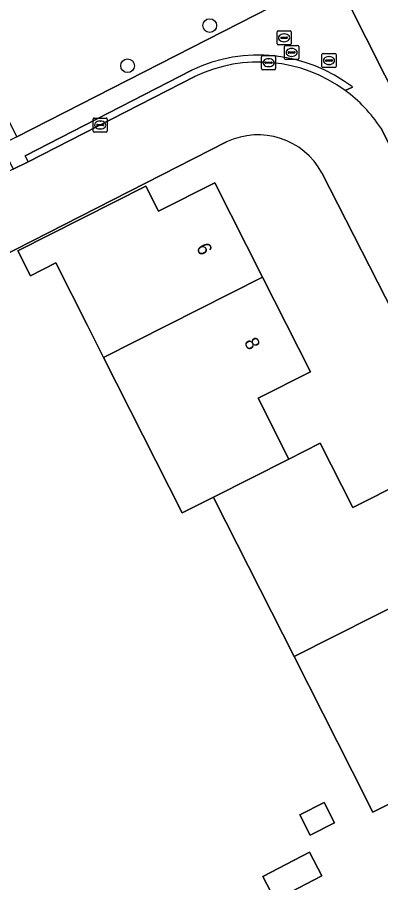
# Model space of a CAD drawing. Extents: x 162722 to 165104, y 384719 to 386284.
# Drawn here: x 163918.3 to 163944.2, y 384992.1 to 385053.7 of the extents above; entities that cross this region are included whole.
import ezdxf

# ---------------------------------------------------------------- set-up
doc = ezdxf.new("R2010")
doc.units = 0
for name, color, linetype in [('IMGEO_Boom', 7, 'Continuous'), ('IMGEO_Erf', 7, 'Continuous'), ('IMGEO_Kolk', 7, 'Continuous'), ('IMGEO_Pand', 7, 'Continuous'), ('IMGEO_Pand_nummerreeks', 7, 'Continuous'), ('IMGEO_Parkeervlak_open', 7, 'Continuous'), ('IMGEO_Rijbaan_lokaal_open', 7, 'Continuous'), ('IMGEO_Rioolput', 7, 'Continuous'), ('IMGEO_Voetpad_open', 7, 'Continuous')]:
    doc.layers.add(name, color=color, linetype=linetype)

msp = doc.modelspace()

# ---------------------------------------------------------------- linework, layer by layer
at = {"layer": 'IMGEO_Boom'}
for centre in [(163931.988, 385053.099), (163926.145, 385050.239)]:
    msp.add_circle(centre, 0.489, dxfattribs=at)
at = {"layer": 'IMGEO_Erf'}
for points in [[(163941.773, 385054.884), (163951.165, 385036.245), (163954.876, 385028.864), (163962.915, 385013.069), (163964.306, 385010.336), (163969.54, 385000), (163980.547, 384978.24)], [(163933.196, 385044.82), (163918.183, 385037.151), (163906.449, 385031.154), (163888.884, 385022.178), (163884.226, 385019.805)], [(163961.625, 385000), (163945.63, 385031.501), (163939.98, 385042.613)], [(163946.753, 384998.661), (163943.602, 384997.069), (163942.121, 385000), (163937.999, 385008.154), (163932.343, 385019.341), (163932.259, 385019.507), (163930.041, 385018.386), (163924.44, 385029.467), (163923.295, 385031.732), (163921.04, 385036.194), (163919.235, 385035.282), (163918.333, 385037.067), (163927.435, 385041.668), (163928.337, 385039.883), (163932.353, 385041.913), (163935.754, 385035.185), (163939.164, 385028.44), (163935.428, 385026.552), (163937.619, 385022.217), (163939.861, 385023.35), (163942.177, 385018.77), (163945.908, 385020.657)]]:
    msp.add_lwpolyline(points, dxfattribs=at)
for points in [[(163938.408, 384996.896), (163940.128, 384997.765), (163940.866, 384996.304), (163939.146, 384995.435)], [(163935.761, 384992.482), (163939.091, 384994.231), (163939.975, 384992.549), (163936.645, 384990.8)]]:
    msp.add_lwpolyline(points, close=True, dxfattribs=at)
msp.add_arc((163935.42, 385040.125), 5.195, 28.61557, 115.3425, dxfattribs=at)
at = {"layer": 'IMGEO_Kolk'}
for p, q in [((163935.68, 385050.034), (163935.68, 385050.886)), ((163935.755, 385050.96), (163936.607, 385050.96)), ((163936.168, 385050.74), (163936.193, 385050.74)), ((163936.681, 385050.886), (163936.681, 385050.034)), ((163935.939, 385050.454), (163935.939, 385050.466)), ((163936.377, 385050.417), (163935.979, 385050.417)), ((163935.982, 385050.503), (163936.38, 385050.503)), ((163936.191, 385050.18), (163936.166, 385050.18)), ((163936.423, 385050.466), (163936.423, 385050.454)), ((163936.607, 385049.96), (163935.755, 385049.96)), ((163923.697, 385045.593), (163923.697, 385046.445)), ((163923.772, 385046.519), (163924.624, 385046.519)), ((163924.698, 385046.445), (163924.698, 385045.593)), ((163923.956, 385046.013), (163923.956, 385046.025)), ((163924.394, 385045.976), (163923.996, 385045.976)), ((163923.999, 385046.062), (163924.397, 385046.062)), ((163924.185, 385046.299), (163924.21, 385046.299)), ((163924.44, 385046.025), (163924.44, 385046.013)), ((163924.624, 385045.519), (163923.772, 385045.519)), ((163924.208, 385045.739), (163924.183, 385045.739))]:
    msp.add_line(p, q, dxfattribs=at)
for points in [[(163935.68, 385050.034), (163935.68, 385050.886)], [(163935.755, 385050.96), (163936.607, 385050.96)], [(163936.681, 385050.886), (163936.681, 385050.034)], [(163936.607, 385049.96), (163935.755, 385049.96)], [(163923.697, 385045.593), (163923.697, 385046.445)], [(163923.772, 385046.519), (163924.624, 385046.519)], [(163924.698, 385046.445), (163924.698, 385045.593)], [(163924.624, 385045.519), (163923.772, 385045.519)]]:
    msp.add_lwpolyline(points, dxfattribs=at)
for centre, radius, start, end in [((163935.757, 385050.884), 0.0765, 91.55205, 178.44795), ((163935.757, 385050.884), 0.0765, 91.55205, 178.44795), ((163936.605, 385050.884), 0.0765, 1.55205, 88.44795), ((163936.605, 385050.884), 0.0765, 1.55205, 88.44795), ((163935.979, 385050.463), 0.0403, 85.87752, 175.75265), ((163935.976, 385050.453), 0.0366, 178.93798, 274.71019), ((163936.38, 385050.46), 0.043, 264.86636, 352.45326), ((163936.384, 385050.465), 0.0386, 1.73085, 96.63898), ((163935.757, 385050.036), 0.0765, 181.55205, 268.44795), ((163935.757, 385050.036), 0.0765, 181.55205, 268.44795), ((163936.605, 385050.036), 0.0765, 271.55205, 358.44795), ((163936.605, 385050.036), 0.0765, 271.55205, 358.44795), ((163923.774, 385046.443), 0.0765, 91.55205, 178.44795), ((163923.774, 385046.443), 0.0765, 91.55205, 178.44795), ((163924.622, 385046.443), 0.0765, 1.55205, 88.44795), ((163924.622, 385046.443), 0.0765, 1.55205, 88.44795), ((163923.996, 385046.022), 0.0403, 85.87752, 175.75265), ((163923.993, 385046.012), 0.0366, 178.93798, 274.71019), ((163924.397, 385046.019), 0.043, 264.86636, 352.45326), ((163924.401, 385046.024), 0.0386, 1.73085, 96.63898), ((163923.774, 385045.595), 0.0765, 181.55205, 268.44795), ((163923.774, 385045.595), 0.0765, 181.55205, 268.44795), ((163924.622, 385045.595), 0.0765, 271.55205, 358.44795), ((163924.622, 385045.595), 0.0765, 271.55205, 358.44795)]:
    msp.add_arc(centre, radius, start, end, dxfattribs=at)
for centre, major_axis, ratio, start_param, end_param in [((163936.167, 385050.46), (-0.387, 0.002), 0.722429, 4.712389, 7.853982), ((163936.192, 385050.46), (-0.39, 0.002), 0.717154, 1.570796, 4.712389), ((163924.184, 385046.019), (-0.387, 0.002), 0.722429, 4.712389, 7.853982), ((163924.209, 385046.019), (-0.39, 0.002), 0.717154, 1.570796, 4.712389)]:
    msp.add_ellipse(centre, major_axis=major_axis, ratio=ratio, start_param=start_param, end_param=end_param, dxfattribs=at)
at = {"layer": 'IMGEO_Pand'}
for points in [[(163935.754, 385035.185), (163932.353, 385041.913), (163928.337, 385039.883), (163927.435, 385041.668), (163918.333, 385037.067), (163919.235, 385035.282), (163921.04, 385036.194), (163923.295, 385031.732), (163924.44, 385029.467)], [(163935.428, 385026.552), (163939.164, 385028.44), (163935.754, 385035.185), (163924.44, 385029.467), (163930.041, 385018.386), (163932.259, 385019.507), (163937.619, 385022.217)], [(163945.908, 385020.657), (163942.177, 385018.77), (163939.861, 385023.35), (163937.619, 385022.217), (163932.259, 385019.507), (163932.343, 385019.341), (163937.999, 385008.154), (163949.333, 385013.882)], [(163937.999, 385008.154), (163942.121, 385000), (163943.602, 384997.069), (163946.753, 384998.661), (163949.402, 385000), (163951.212, 385000.915), (163949.033, 385005.226), (163952.757, 385007.109), (163949.333, 385013.882)], [(163938.408, 384996.896), (163939.146, 384995.435), (163940.866, 384996.304), (163940.128, 384997.765)], [(163935.761, 384992.482), (163936.645, 384990.8), (163939.975, 384992.549), (163939.091, 384994.231)]]:
    msp.add_lwpolyline(points, close=True, dxfattribs=at)
at = {"layer": 'IMGEO_Parkeervlak_open'}
msp.add_lwpolyline([(163940.84, 385056.735), (163939.815, 385059.02), (163942.387, 385060.349), (163941.615, 385061.804), (163938.946, 385066.833), (163915.816, 385055.107), (163906.693, 385073.366), (163904.326, 385072.183), (163910.795, 385059.494), (163914.717, 385051.672), (163914.888, 385051.766), (163918.27, 385045.174)], close=True, dxfattribs=at)
at = {"layer": 'IMGEO_Rijbaan_lokaal_open'}
for points in [[(163930.938, 385049.477), (163919.081, 385043.393), (163918.015, 385042.864), (163913.875, 385040.737), (163912.467, 385040.038), (163906.703, 385037.074), (163904.05, 385035.721), (163906.449, 385031.154), (163918.183, 385037.151), (163933.196, 385044.82)], [(163978.817, 384977.563), (163978.343, 384978.556), (163968.328, 384998.219), (163967.416, 385000), (163962.577, 385009.455), (163961.196, 385012.201), (163960.757, 385013.004), (163954.862, 385024.683), (163953.193, 385028.008), (163949.459, 385035.377), (163947.095, 385039.996), (163944.156, 385045.818)], [(163939.98, 385042.613), (163945.63, 385031.501), (163961.625, 385000), (163973.873, 384975.877)]]:
    msp.add_lwpolyline(points, dxfattribs=at)
for centre, radius, start, end in [((163935.455, 385040.032), 10.47, 53.84071, 115.56083), ((163935.193, 385039.866), 10.76, 33.58769, 53.2337), ((163935.42, 385040.125), 5.195, 28.61557, 115.3425)]:
    msp.add_arc(centre, radius, start, end, dxfattribs=at)
at = {"layer": 'IMGEO_Rioolput'}
for p, q in [((163936.783, 385051.803), (163936.783, 385052.655)), ((163936.858, 385052.729), (163937.71, 385052.729)), ((163937.784, 385052.655), (163937.784, 385051.803)), ((163937.042, 385052.223), (163937.042, 385052.235)), ((163937.48, 385052.186), (163937.082, 385052.186)), ((163937.085, 385052.272), (163937.483, 385052.272)), ((163937.294, 385051.949), (163937.269, 385051.949)), ((163937.271, 385052.509), (163937.296, 385052.509)), ((163937.526, 385052.235), (163937.526, 385052.223)), ((163937.71, 385051.729), (163936.858, 385051.729)), ((163937.322, 385050.763), (163937.322, 385051.615)), ((163937.397, 385051.689), (163938.249, 385051.689)), ((163937.81, 385051.469), (163937.835, 385051.469)), ((163938.323, 385051.615), (163938.323, 385050.763)), ((163937.581, 385051.183), (163937.581, 385051.195)), ((163938.019, 385051.146), (163937.621, 385051.146)), ((163937.624, 385051.232), (163938.022, 385051.232)), ((163937.833, 385050.909), (163937.808, 385050.909)), ((163938.065, 385051.195), (163938.065, 385051.183)), ((163939.978, 385050.185), (163939.978, 385051.037)), ((163940.053, 385051.111), (163940.905, 385051.111)), ((163940.466, 385050.891), (163940.491, 385050.891)), ((163940.979, 385051.037), (163940.979, 385050.185)), ((163938.249, 385050.689), (163937.397, 385050.689)), ((163940.905, 385050.111), (163940.053, 385050.111)), ((163940.237, 385050.605), (163940.237, 385050.617)), ((163940.675, 385050.568), (163940.277, 385050.568)), ((163940.28, 385050.654), (163940.678, 385050.654)), ((163940.489, 385050.331), (163940.464, 385050.331)), ((163940.721, 385050.617), (163940.721, 385050.605))]:
    msp.add_line(p, q, dxfattribs=at)
for points in [[(163936.783, 385051.803), (163936.783, 385052.655)], [(163936.858, 385052.729), (163937.71, 385052.729)], [(163937.784, 385052.655), (163937.784, 385051.803)], [(163937.71, 385051.729), (163936.858, 385051.729)], [(163937.322, 385050.763), (163937.322, 385051.615)], [(163937.397, 385051.689), (163938.249, 385051.689)], [(163938.323, 385051.615), (163938.323, 385050.763)], [(163939.978, 385050.185), (163939.978, 385051.037)], [(163940.053, 385051.111), (163940.905, 385051.111)], [(163940.979, 385051.037), (163940.979, 385050.185)], [(163938.249, 385050.689), (163937.397, 385050.689)], [(163940.905, 385050.111), (163940.053, 385050.111)]]:
    msp.add_lwpolyline(points, dxfattribs=at)
for centre, radius, start, end in [((163936.86, 385052.653), 0.0765, 91.55205, 178.44795), ((163936.86, 385052.653), 0.0765, 91.55205, 178.44795), ((163937.708, 385052.653), 0.0765, 1.55205, 88.44795), ((163937.708, 385052.653), 0.0765, 1.55205, 88.44795), ((163937.082, 385052.232), 0.0403, 85.87752, 175.75265), ((163937.079, 385052.222), 0.0366, 178.93798, 274.71019), ((163937.483, 385052.229), 0.043, 264.86636, 352.45326), ((163937.487, 385052.234), 0.0386, 1.73085, 96.63898), ((163936.86, 385051.805), 0.0765, 181.55205, 268.44795), ((163936.86, 385051.805), 0.0765, 181.55205, 268.44795), ((163937.399, 385051.613), 0.0765, 91.55205, 178.44795), ((163937.399, 385051.613), 0.0765, 91.55205, 178.44795), ((163937.708, 385051.805), 0.0765, 271.55205, 358.44795), ((163937.708, 385051.805), 0.0765, 271.55205, 358.44795), ((163938.247, 385051.613), 0.0765, 1.55205, 88.44795), ((163938.247, 385051.613), 0.0765, 1.55205, 88.44795), ((163937.399, 385050.765), 0.0765, 181.55205, 268.44795), ((163937.399, 385050.765), 0.0765, 181.55205, 268.44795), ((163937.621, 385051.192), 0.0403, 85.87752, 175.75265), ((163937.618, 385051.182), 0.0366, 178.93798, 274.71019), ((163938.022, 385051.189), 0.043, 264.86636, 352.45326), ((163938.026, 385051.194), 0.0386, 1.73085, 96.63898), ((163938.247, 385050.765), 0.0765, 271.55205, 358.44795), ((163938.247, 385050.765), 0.0765, 271.55205, 358.44795), ((163940.055, 385051.035), 0.0765, 91.55205, 178.44795), ((163940.055, 385051.035), 0.0765, 91.55205, 178.44795), ((163940.903, 385051.035), 0.0765, 1.55205, 88.44795), ((163940.903, 385051.035), 0.0765, 1.55205, 88.44795), ((163940.055, 385050.187), 0.0765, 181.55205, 268.44795), ((163940.055, 385050.187), 0.0765, 181.55205, 268.44795), ((163940.277, 385050.614), 0.0403, 85.87752, 175.75265), ((163940.274, 385050.604), 0.0366, 178.93798, 274.71019), ((163940.678, 385050.611), 0.043, 264.86636, 352.45326), ((163940.682, 385050.616), 0.0386, 1.73085, 96.63898), ((163940.903, 385050.187), 0.0765, 271.55205, 358.44795), ((163940.903, 385050.187), 0.0765, 271.55205, 358.44795)]:
    msp.add_arc(centre, radius, start, end, dxfattribs=at)
for centre, major_axis, ratio, start_param, end_param in [((163937.27, 385052.229), (-0.387, 0.002), 0.722429, 4.712389, 7.853982), ((163937.295, 385052.229), (-0.39, 0.002), 0.717154, 1.570796, 4.712389), ((163937.809, 385051.189), (-0.387, 0.002), 0.722429, 4.712389, 7.853982), ((163937.834, 385051.189), (-0.39, 0.002), 0.717154, 1.570796, 4.712389), ((163940.465, 385050.611), (-0.387, 0.002), 0.722429, 4.712389, 7.853982), ((163940.49, 385050.611), (-0.39, 0.002), 0.717154, 1.570796, 4.712389)]:
    msp.add_ellipse(centre, major_axis=major_axis, ratio=ratio, start_param=start_param, end_param=end_param, dxfattribs=at)
at = {"layer": 'IMGEO_Voetpad_open'}
for points in [[(163944.156, 385045.818), (163947.095, 385039.996), (163949.459, 385035.377), (163951.165, 385036.245), (163941.773, 385054.884), (163940.84, 385056.735), (163918.27, 385045.174), (163917.153, 385044.605), (163918.015, 385042.864), (163919.081, 385043.393), (163918.849, 385043.836), (163930.722, 385049.928)], [(163930.722, 385049.928), (163918.849, 385043.836), (163919.081, 385043.393), (163930.938, 385049.477)], [(163941.633, 385048.485), (163942.143, 385048.727)], [(163942.143, 385048.727), (163941.633, 385048.485)]]:
    msp.add_lwpolyline(points, dxfattribs=at)
for centre, radius, start, end in [((163935.455, 385040.036), 10.967, 52.42371, 115.57029), ((163935.455, 385040.036), 10.967, 52.42371, 115.57029), ((163935.455, 385040.032), 10.47, 53.84071, 115.56083), ((163935.193, 385039.866), 10.76, 33.58769, 53.2337)]:
    msp.add_arc(centre, radius, start, end, dxfattribs=at)

# ---------------------------------------------------------------- texts
at = {"layer": 'IMGEO_Pand_nummerreeks'}
for s, rotation, p in [('6', 296.81795, (163931.005, 385037.31)), ('8', 296.81994, (163934.411, 385030.571))]:
    msp.add_text(s, height=1, rotation=rotation, dxfattribs=at).set_placement(p)

doc.saveas('drawing.dxf')
